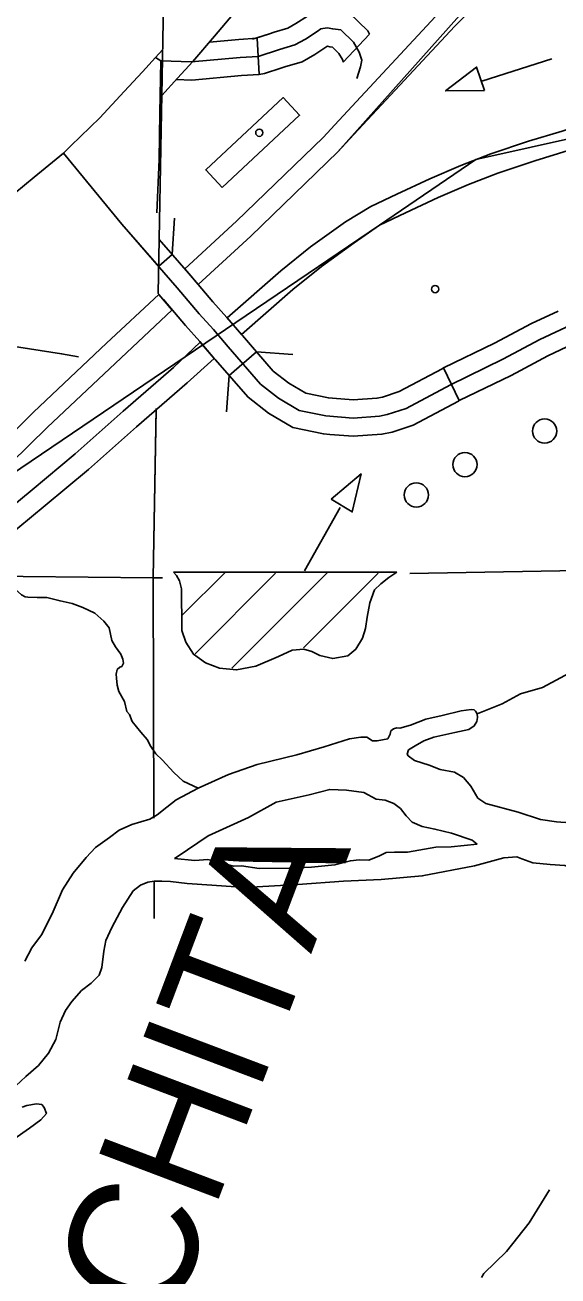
# Model space of a CAD drawing. Extents: x 22866 to 28196, y 1324810 to 1328105.
# Drawn here: x 25202.6 to 25255.5, y 1325958.1 to 1326082.2 of the extents above; entities that cross this region are included whole.
import ezdxf

# ---------------------------------------------------------------- set-up
doc = ezdxf.new("R2010")
doc.units = 0
for name, color, linetype in [('Default', 7, 'Continuous'), ('Level 10', 7, 'Continuous'), ('Level 19', 7, 'Continuous'), ('Level 31', 7, 'Continuous'), ('Level 32', 7, 'Continuous'), ('Level 35', 7, 'Continuous'), ('Level 38', 7, 'Continuous'), ('Level 45', 7, 'Continuous'), ('Level 46', 7, 'Continuous'), ('Level 5', 7, 'Continuous'), ('Level 56', 7, 'Continuous'), ('Level 57', 7, 'Continuous'), ('Level 9', 7, 'Continuous'), ('Page Text', 7, 'Continuous')]:
    doc.layers.add(name, color=color, linetype=linetype)

msp = doc.modelspace()

# ---------------------------------------------------------------- linework, layer by layer
at = {"layer": 'Default'}
for p, q in [((25233.67, 1326069.64), (25250.12, 1326088.11)), ((25247.38, 1326068.88), (25267.72, 1326073.42)), ((25237.8, 1326062.38), (25247.38, 1326068.88))]:
    msp.add_line(p, q, dxfattribs=at)
at = {"layer": 'Level 10'}
msp.add_line((25216.19, 1326075.25), (25216.35, 1326084.43), dxfattribs=at)
for points in [[(25228.36, 1326090.5), (25227.39, 1326089.04), (25226.55, 1326087.7), (25225.34, 1326085.94), (25224.22, 1326084.44), (25222.88, 1326082.87), (25221.42, 1326081.14), (25219.28, 1326078.62), (25217.76, 1326076.97)], [(25215.56, 1326079), (25214.27, 1326077.6), (25212.44, 1326075.64), (25210.02, 1326073.03)], [(25216.27, 1326079.78), (25215.56, 1326079)], [(25217.76, 1326076.97), (25216.19, 1326075.25)], [(25210.02, 1326073.03), (25207.14, 1326070.24), (25206.41, 1326069.52), (25203.52, 1326067.13), (25201.59, 1326065.55), (25199.5, 1326064.53), (25196.51, 1326063.42), (25193.32, 1326062.67), (25190.05, 1326062.36), (25188.08, 1326062.12), (25185.99, 1326061.89), (25183.04, 1326061.3), (25179.4, 1326060.35)]]:
    msp.add_lwpolyline(points, dxfattribs=at)
at = {"layer": 'Level 19'}
for points in [[(25219.81, 1326056.48), (25218.48, 1326058.03), (25223.62, 1326062.78), (25232.2, 1326071.06), (25233.75, 1326072.77), (25243.8, 1326083.55), (25250.43, 1326090.27), (25255.19, 1326094.64), (25260.72, 1326099.38), (25265.21, 1326102.96), (25269.77, 1326106.36), (25272.66, 1326108.19), (25275.89, 1326110.08), (25279.84, 1326112.41), (25285.78, 1326115.84), (25292.47, 1326119.37), (25298.13, 1326122.46), (25302.72, 1326124.98)], [(25303.72, 1326123.2), (25299.12, 1326120.67), (25293.43, 1326117.57), (25286.76, 1326114.06), (25280.87, 1326110.65), (25276.93, 1326108.32), (25273.72, 1326106.44), (25270.93, 1326104.68), (25266.45, 1326101.34), (25262.02, 1326097.8), (25256.54, 1326093.12), (25251.85, 1326088.8), (25245.28, 1326082.14), (25235.25, 1326071.39), (25233.67, 1326069.64), (25225.02, 1326061.29), (25219.81, 1326056.48)], [(25294.2, 1326097.43), (25292, 1326094.49), (25288.16, 1326089.69), (25287.08, 1326088.34), (25285.72, 1326086.86), (25283.85, 1326085.15), (25281.53, 1326083.06), (25278.23, 1326080.71), (25276.73, 1326079.74), (25274.1, 1326078.22), (25271.69, 1326077.1), (25269.43, 1326076.14), (25264.65, 1326074.56), (25259.94, 1326073), (25255.94, 1326071.72), (25252.61, 1326070.71), (25248.87, 1326069.47), (25245.88, 1326068.29), (25242.81, 1326066.99), (25239.52, 1326065.45), (25236.93, 1326064.23)], [(25237.8, 1326062.38), (25240.39, 1326063.6), (25243.64, 1326065.12), (25246.65, 1326066.4), (25249.57, 1326067.55), (25253.23, 1326068.77), (25256.54, 1326069.77), (25260.58, 1326071.06), (25265.29, 1326072.62), (25270.15, 1326074.23), (25272.53, 1326075.24), (25275.04, 1326076.41), (25277.8, 1326078), (25279.37, 1326079.02), (25282.81, 1326081.46), (25285.22, 1326083.64), (25287.16, 1326085.42), (25288.63, 1326087.01), (25289.75, 1326088.42), (25293.61, 1326093.24), (25295.83, 1326096.2)], [(25236.93, 1326064.23), (25234.42, 1326062.72), (25230.95, 1326060.22), (25228.01, 1326057.85), (25222.67, 1326053.19), (25224.1, 1326051.53)], [(25224.1, 1326051.53), (25229.21, 1326056), (25232.03, 1326058.26), (25235.29, 1326060.62), (25237.8, 1326062.38)], [(25217.23, 1326053.95), (25215.9, 1326055.51), (25210.71, 1326050.65), (25203.44, 1326043.8), (25199.8, 1326040.22), (25199.23, 1326039.73)], [(25200.56, 1326038.18), (25201.18, 1326038.71), (25204.85, 1326042.33), (25212.11, 1326049.16), (25217.23, 1326053.96)], [(25221.39, 1326049.15), (25220.01, 1326050.76), (25217.35, 1326048.24), (25212.35, 1326043.9), (25207.57, 1326039.67), (25203.3, 1326036.12)], [(25204.6, 1326034.55), (25208.9, 1326038.12), (25213.69, 1326042.36), (25218.7, 1326046.71), (25221.4, 1326049.14)], [(25203.3, 1326036.12), (25197.89, 1326031.64), (25195.23, 1326029.61)], [(25196.47, 1326027.98), (25199.16, 1326030.04), (25204.6, 1326034.55)]]:
    msp.add_lwpolyline(points, dxfattribs=at)
at = {"layer": 'Level 31'}
for p, q in [((25217.22, 1326059.48), (25215.89, 1326058.31)), ((25225.59, 1326049.81), (25222.88, 1326047.45)), ((25245.73, 1326044.96), (25244.16, 1326048.2)), ((25232.86, 1326041.61), (25232.86, 1326041.61))]:
    msp.add_line(p, q, dxfattribs=at)
for points in [[(25212.23, 1326062.49), (25206.41, 1326069.52)], [(25215.87, 1326058.29), (25212.23, 1326062.49)], [(25215.94, 1326060.96), (25219.08, 1326057.34), (25221.26, 1326054.78), (25222.66, 1326053.2), (25224.14, 1326051.48), (25224.2, 1326051.41)], [(25215.84, 1326055.58), (25216.34, 1326054.99), (25218.55, 1326052.41), (25219.95, 1326050.83), (25221.42, 1326049.12), (25221.49, 1326049.05)], [(25244.16, 1326048.2), (25249.23, 1326050.67), (25252.91, 1326052.63), (25255.53, 1326053.85)], [(25191.14, 1326051.65), (25195.24, 1326051.11), (25199.84, 1326050.59), (25206.23, 1326049.62), (25207.93, 1326049.31)], [(25224.2, 1326051.41), (25225.59, 1326049.81)], [(25245.73, 1326044.96), (25250.87, 1326047.46), (25254.52, 1326049.41), (25257.05, 1326050.59)], [(25233.13, 1326045.2), (25232.74, 1326045.23), (25230.5, 1326045.69), (25228.8, 1326046.68), (25227.25, 1326047.9), (25225.59, 1326049.81)], [(25221.49, 1326049.05), (25224.76, 1326045.29), (25226.77, 1326043.7), (25229.19, 1326042.29), (25232.23, 1326041.65), (25232.86, 1326041.61)], [(25244.16, 1326048.2), (25244.02, 1326048.13), (25239.75, 1326045.86), (25238.11, 1326045.32), (25237.54, 1326045.19), (25235.2, 1326045.04), (25233.13, 1326045.2)], [(25232.86, 1326041.61), (25235.18, 1326041.43), (25238.05, 1326041.62), (25239.06, 1326041.84), (25241.16, 1326042.53), (25245.66, 1326044.92), (25245.73, 1326044.96)]]:
    msp.add_lwpolyline(points, dxfattribs=at)
at = {"layer": 'Level 32'}
msp.add_line((25225.67, 1326080.92), (25225.87, 1326077.33), dxfattribs=at)
for points in [[(25225.67, 1326080.92), (25223.84, 1326080.81), (25220.91, 1326080.54)], [(25225.77, 1326079.12), (25223.97, 1326079.02), (25219.13, 1326078.57), (25216.09, 1326078.68), (25215.56, 1326079)], [(25215.56, 1326079), (25216.09, 1326078.68), (25216.25, 1326078.68)], [(25215.71, 1326063.6), (25215.92, 1326068.89), (25215.99, 1326073.49), (25216.09, 1326078.68)], [(25216.09, 1326078.68), (25215.99, 1326073.49), (25215.92, 1326068.89), (25215.71, 1326063.6)], [(25225.87, 1326077.33), (25224.11, 1326077.22), (25219.18, 1326076.77), (25217.63, 1326076.82)]]:
    msp.add_lwpolyline(points, dxfattribs=at)
at = {"layer": 'Level 35'}
for points in [[(25211.58, 1326020.52), (25211.24, 1326021.16), (25210.95, 1326022.41), (25210.43, 1326023.07), (25209.54, 1326023.85), (25208.36, 1326024.43), (25207.29, 1326024.82), (25206.09, 1326025.08), (25204.78, 1326025.42), (25203.82, 1326025.42), (25202.9, 1326025.45), (25202.62, 1326025.47), (25202.26, 1326025.68), (25201.63, 1326026.26), (25201.18, 1326026.6), (25200.58, 1326026.68), (25199.88, 1326026.52), (25198.7, 1326025.68), (25198.18, 1326025.34), (25197.21, 1326025.06), (25196.61, 1326025), (25195.83, 1326024.9)], [(25247.49, 1326013.88), (25249.97, 1326014.88), (25251.8, 1326015.85), (25254, 1326016.48), (25257.58, 1326018.42), (25260.06, 1326019.44), (25262.54, 1326020.35), (25265.24, 1326021.19), (25267.12, 1326021.66), (25268.16, 1326021.82), (25270.39, 1326021.82), (25273.68, 1326022.05), (25276.24, 1326022.58), (25277.76, 1326023.31), (25279.17, 1326024.38), (25281, 1326025.66)], [(25219.79, 1326006.5), (25218.32, 1326007.18), (25217.38, 1326008.04), (25216.21, 1326009.3), (25215.58, 1326009.9), (25215.11, 1326010.63), (25214.72, 1326011.31), (25214.09, 1326012.07), (25213.25, 1326013.11), (25212.99, 1326013.82), (25212.73, 1326014.11), (25212.47, 1326015.1), (25211.92, 1326016.1), (25211.74, 1326016.73), (25211.68, 1326017.43), (25211.66, 1326017.82), (25211.74, 1326018.27), (25212.02, 1326018.5), (25212.21, 1326018.56), (25212.39, 1326018.9), (25212.31, 1326019.29), (25212.13, 1326019.81), (25211.58, 1326020.52)], [(25247.94, 1325957.92), (25248.15, 1325958.33), (25250.4, 1325960.51), (25252.65, 1325963.34), (25254.69, 1325966.64)]]:
    msp.add_lwpolyline(points, dxfattribs=at)
at = {"layer": 'Level 38'}
for points in [[(25217.45, 1326063.08), (25217.22, 1326059.49)], [(25225.6, 1326049.81), (25229.19, 1326049.55)], [(25222.61, 1326043.86), (25222.87, 1326047.46)]]:
    msp.add_lwpolyline(points, dxfattribs=at)
at = {"layer": 'Level 45'}
for points in [[(25236.82, 1326081.34), (25236.64, 1326081.66), (25234.79, 1326083.46), (25233.45, 1326083.63), (25232.63, 1326083.79), (25231.33, 1326083.57), (25230.64, 1326083.13), (25229.5, 1326082.39), (25228.69, 1326081.93), (25227.34, 1326081.53), (25226.89, 1326081.38)], [(25226.89, 1326081.38), (25225.21, 1326080.83)], [(25226.89, 1326081.38), (25225.43, 1326080.91)], [(25235.55, 1326076.94), (25235.93, 1326078.09), (25236.04, 1326078.74), (25235.79, 1326079.54), (25235.21, 1326080.54), (25233.96, 1326081.75), (25233.17, 1326081.86), (25232.61, 1326081.96), (25231.99, 1326081.86), (25231.61, 1326081.61), (25230.44, 1326080.85), (25229.4, 1326080.26), (25227.88, 1326079.82), (25225.77, 1326079.12)], [(25236.82, 1326081.34), (25234.21, 1326078.55)], [(25234.21, 1326078.55), (25234.13, 1326078.81), (25233.78, 1326079.42), (25233.13, 1326080.04), (25232.88, 1326080.08), (25232.63, 1326080.13), (25232.58, 1326080.1), (25231.37, 1326079.31), (25230.11, 1326078.6), (25228.41, 1326078.1), (25228.01, 1326077.96)], [(25234.19, 1326078.61), (25234.19, 1326078.61), (25234.13, 1326078.81), (25233.78, 1326079.42), (25233.13, 1326080.04), (25232.88, 1326080.08), (25232.63, 1326080.13), (25232.58, 1326080.1), (25231.37, 1326079.31), (25230.11, 1326078.6), (25228.41, 1326078.1), (25228.01, 1326077.96)], [(25228.01, 1326077.96), (25226.37, 1326077.42)], [(25226.37, 1326077.42), (25225.87, 1326077.33)]]:
    msp.add_lwpolyline(points, dxfattribs=at)
at = {"layer": 'Level 46'}
for points in [[(25206.41, 1326069.52), (25212.23, 1326062.49)], [(25212.23, 1326062.49), (25217.71, 1326056.17), (25219.9, 1326053.59), (25221.31, 1326052.02), (25222.78, 1326050.3), (25226, 1326046.6), (25227.79, 1326045.19), (25229.84, 1326043.99), (25232.48, 1326043.44), (25235.19, 1326043.23)], [(25235.19, 1326043.23), (25237.79, 1326043.41), (25238.58, 1326043.58), (25240.45, 1326044.19), (25244.84, 1326046.53), (25250.05, 1326049.07), (25253.72, 1326051.02), (25257.32, 1326052.7), (25261.02, 1326053.97)]]:
    msp.add_lwpolyline(points, dxfattribs=at)
at = {"layer": 'Level 5'}
for points in [[(25216.19, 1326075.38), (25215.84, 1326055.58)], [(25215.64, 1326044.19), (25215.34, 1326027.37)], [(25215.64, 1326044.05), (25215.34, 1326027.37)], [(25317.18, 1326029.15), (25240.82, 1326027.81)], [(25215.34, 1326027.37), (25195.93, 1326027.57)], [(25216.25, 1326027.38), (25215.34, 1326027.37)], [(25215.34, 1326027.37), (25215.4, 1326003.53)], [(25215.42, 1325997.28), (25215.42, 1325993.56)]]:
    msp.add_lwpolyline(points, dxfattribs=at)
at = {"layer": 'Level 56'}
msp.add_lwpolyline([(25247.98, 1326076.68), (25254.92, 1326078.9)], dxfattribs=at)
for points in [[(25248.24, 1326075.75), (25247.44, 1326078.06), (25244.37, 1326075.7)], [(25222.19, 1326066.11), (25220.55, 1326067.86), (25228.23, 1326075.03), (25229.87, 1326073.28)]]:
    msp.add_lwpolyline(points, close=True, dxfattribs=at)
for centre, radius in [((25225.87, 1326071.55), 0.36), ((25254.2, 1326041.94), 1.2), ((25246.29, 1326038.61), 1.2), ((25241.46, 1326035.6), 1.2)]:
    msp.add_circle(centre, radius, dxfattribs=at)
at = {"layer": 'Level 57'}
for p, q in [((25233.89, 1326034.35), (25230.35, 1326028.08)), ((25217.34, 1326027.95), (25239.52, 1326027.95)), ((25218.25, 1326023.69), (25222.43, 1326027.87)), ((25219.49, 1326019.84), (25227.49, 1326027.84)), ((25223.15, 1326018.4), (25232.62, 1326027.88)), ((25230.25, 1326020.41), (25237.67, 1326027.83))]:
    msp.add_line(p, q, dxfattribs=at)
msp.add_lwpolyline([(25233.01, 1326035.19), (25235.1, 1326033.91), (25235.97, 1326037.69)], close=True, dxfattribs=at)
msp.add_lwpolyline([(25217.34, 1326027.95), (25217.66, 1326027.6), (25217.95, 1326027.07), (25218.15, 1326026.28), (25218.15, 1326025.08), (25218.19, 1326023.53), (25218.19, 1326022.14), (25218.58, 1326020.98), (25219.35, 1326019.78), (25220.54, 1326018.92), (25221.93, 1326018.39), (25223.62, 1326018.23), (25225.54, 1326018.59), (25227.76, 1326019.58), (25229.12, 1326020.18), (25230.28, 1326020.28), (25231.08, 1326020.05), (25231.87, 1326019.65), (25233.16, 1326019.35), (25234.65, 1326019.62), (25235.45, 1326020.28), (25236.11, 1326021.37), (25236.41, 1326022.33), (25236.58, 1326023.46), (25236.84, 1326024.89), (25237.31, 1326026.18), (25237.94, 1326026.77), (25238.73, 1326027.4), (25239.52, 1326027.95)], dxfattribs=at)
msp.add_circle((25243.33, 1326056.03), 0.36, dxfattribs=at)
at = {"layer": 'Level 9'}
for points in [[(25219.79, 1326006.5), (25222.8, 1326007.86), (25225.67, 1326008.85), (25229.59, 1326009.82), (25232.31, 1326010.61), (25234.82, 1326011.39), (25235.95, 1326011.57), (25236.55, 1326011.55), (25237.1, 1326011.21), (25237.56, 1326011.18), (25238.63, 1326011.39), (25238.87, 1326011.86), (25238.92, 1326012.18), (25239.18, 1326012.38), (25239.52, 1326012.49), (25239.83, 1326012.46), (25240.88, 1326012.75), (25242.42, 1326013.35), (25244.02, 1326013.72), (25245.9, 1326014.16), (25246.92, 1326014.29)], [(25245.3, 1326012.02), (25246.66, 1326012.33), (25247.21, 1326012.67), (25247.47, 1326013.12), (25247.52, 1326013.51), (25247.49, 1326013.88), (25247.34, 1326014.14), (25247.21, 1326014.27), (25246.92, 1326014.29)], [(25247.56, 1326005.52), (25246.87, 1326006.68), (25246.14, 1326007.57), (25245.25, 1326008.09), (25243.84, 1326008.36), (25242.74, 1326008.77), (25241.28, 1326009.25), (25240.65, 1326009.72), (25240.55, 1326009.87), (25240.7, 1326010.29), (25241.33, 1326010.71), (25242.22, 1326011.18), (25243.21, 1326011.55), (25245.3, 1326012.02)], [(25219.79, 1326006.5), (25217.62, 1326005.33), (25216.68, 1326004.62), (25215.73, 1326003.86), (25215, 1326003.42), (25213.2, 1326002.9), (25211.97, 1326002.32), (25210.98, 1326001.59), (25209.59, 1326000.62), (25208.68, 1325999.63), (25207.4, 1325998.06)], [(25237.47, 1326005.41), (25236.26, 1326006.05), (25234.53, 1326006.31), (25232.86, 1326006.37), (25230.82, 1326005.84), (25227.53, 1326005.11), (25224.81, 1326003.59), (25220.78, 1326001.76), (25217.7, 1325999.67), (25217.45, 1325999.53)], [(25247.51, 1326000.94), (25246.99, 1326001.33), (25244.97, 1326002.04), (25243.3, 1326002.43), (25242.05, 1326002.69), (25241.05, 1326003.11), (25240.45, 1326003.74), (25239.88, 1326004.47), (25239.22, 1326004.99), (25238.36, 1326005.31), (25237.47, 1326005.41)], [(25260.91, 1326002.53), (25260.53, 1326002.51), (25260.26, 1326002.72), (25260, 1326003.11), (25259.61, 1326003.5), (25259.09, 1326003.74), (25258.49, 1326003.74), (25258.04, 1326003.58), (25257.23, 1326003.21), (25256.24, 1326003.08), (25255.38, 1326003.16), (25253.78, 1326003.4), (25251.56, 1326004.1), (25248.37, 1326004.99), (25247.56, 1326005.52)], [(25217.45, 1325999.53), (25219.47, 1325999.32), (25220.77, 1325999.4), (25222.32, 1325999.03), (25223.31, 1325998.77), (25224.09, 1325998.8), (25225.87, 1325998.51), (25228.82, 1325998.54), (25231.05, 1325998.64), (25233.37, 1325998.88), (25234.91, 1325999.3), (25235.8, 1325999.37), (25236.74, 1325999.35), (25237.79, 1325999.77), (25238.47, 1326000.11), (25239.28, 1326000.16), (25240.59, 1326000.16), (25243.41, 1326000.63), (25244.93, 1326000.68), (25247.51, 1326000.94)], [(25251.43, 1325999.67), (25250.15, 1325999.58), (25247.25, 1325998.8), (25242.05, 1325997.78), (25237.97, 1325997.44), (25234.24, 1325997.28), (25229.69, 1325996.94), (25224.51, 1325996.63), (25221.14, 1325996.86), (25218.71, 1325997.05), (25217.06, 1325997.23), (25216.2, 1325997.28), (25215.42, 1325997.28), (25214.79, 1325997.18), (25214.06, 1325996.86), (25213.35, 1325996.29)], [(25257.65, 1325998.39), (25256.21, 1325998.82), (25254.75, 1325998.92), (25253.02, 1325999.08), (25251.95, 1325999.47), (25251.43, 1325999.67)], [(25207.4, 1325998.06), (25206.32, 1325996.39), (25205.31, 1325994.01), (25204.23, 1325991.94), (25203.27, 1325990.66), (25202.59, 1325989.33)], [(25213.35, 1325996.29), (25212.28, 1325994.64), (25211.24, 1325992.68), (25210.64, 1325991.38), (25210.43, 1325990.33)], [(25210.43, 1325990.33), (25210.22, 1325988.71), (25209.96, 1325987.92), (25209.17, 1325987.14), (25208.23, 1325986.41), (25207.24, 1325985.31), (25206.61, 1325984.42), (25206.09, 1325983.27), (25205.67, 1325981.54), (25204.94, 1325980.18), (25203.95, 1325978.98), (25202.69, 1325977.88), (25200.71, 1325976.04)], [(25202.33, 1325974.84), (25202.8, 1325975), (25203.74, 1325975.16), (25204.26, 1325975.1), (25204.52, 1325974.79), (25204.73, 1325974.21), (25204.16, 1325973.59), (25203.06, 1325972.75), (25201.49, 1325971.65)]]:
    msp.add_lwpolyline(points, dxfattribs=at)
at = {"layer": 'Page Text'}
msp.add_lwpolyline([(25237.8, 1326062.38), (24752.99, 1325734.09)], dxfattribs=at)

# ---------------------------------------------------------------- texts
at = {"layer": 'Level 9'}
msp.add_text('OUACHITA', height=12.674, rotation=69.2869, dxfattribs=at).set_placement((25204.03, 1325918.65))

doc.saveas('drawing.dxf')
